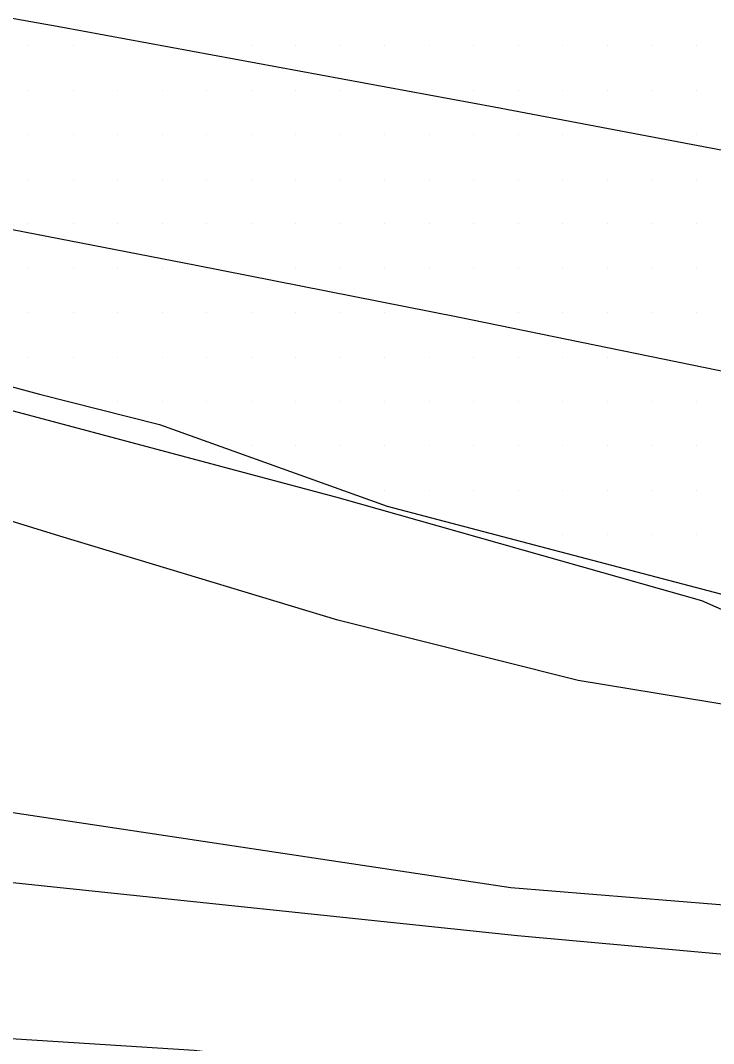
# Model space of a CAD drawing. Extents: x 1762120 to 1766775, y 709485 to 712965.
# Drawn here: x 1762995.8 to 1763034.7, y 712542.6 to 712600.2 of the extents above; entities that cross this region are included whole.
import ezdxf

# ---------------------------------------------------------------- set-up
doc = ezdxf.new("R2010")
doc.units = 0
for name, color, linetype in [('Exist DTM Breakline', 7, 'Continuous'), ('Exist DTM Scan Elevation Point', 7, 'Continuous'), ('Exist Roads EOP', 7, 'Continuous'), ('Exist Roads EOT', 7, 'Continuous')]:
    doc.layers.add(name, color=color, linetype=linetype)

msp = doc.modelspace()

# ---------------------------------------------------------------- linework, layer by layer
at = {"layer": 'Exist DTM Breakline'}
for points in [[(1763091.548, 712546.808), (1763088.909, 712550.218), (1763084.56, 712554.167), (1763076.89, 712557.309), (1763054.814, 712561.989), (1763035.69, 712566.825), (1763034.083, 712567.538), (1763013.719, 712573.313), (1762987.017, 712580.444)], [(1763078.509, 712501.298), (1763082.887, 712516.397), (1763085.559, 712523.896), (1763090.415, 712537.051), (1763089.793, 712546.344), (1763082.891, 712551.549), (1763067.235, 712555.921), (1763059.837, 712556.242), (1763056.72, 712558.517), (1763053.115, 712557.111), (1763041.811, 712560.643), (1763027.131, 712563.065), (1763013.629, 712566.461), (1762998.001, 712571.179), (1762987.839, 712574.31), (1762976.14, 712576.143), (1762969.552, 712578.669)], [(1762962.802, 712553.103), (1762972.335, 712555.417), (1762981.953, 712555.52), (1762994.971, 712555.687), (1763023.336, 712551.42), (1763039.477, 712550.099), (1763044.177, 712551.535), (1763048.383, 712551.819), (1763050.625, 712549.373), (1763055.79, 712554.626), (1763058.948, 712552.999), (1763061.353, 712555.311)], [(1762966.29, 712550.313), (1762977.839, 712552.404), (1762994.809, 712551.746), (1763023.724, 712548.713), (1763040.508, 712547.194), (1763044.047, 712549.243), (1763045.037, 712550.512), (1763046.822, 712547.812), (1763049.503, 712545.891), (1763054.05, 712548.406), (1763059.512, 712550.246), (1763066.155, 712551.151), (1763073.353, 712550.823), (1763081.491, 712548.738), (1763088.05, 712546.626)], [(1763082.097, 712498.57), (1763077.706, 712497.471), (1763072.234, 712505.752), (1763074.418, 712518.769), (1763072.799, 712524.738), (1763068.566, 712532.954), (1763058.998, 712537.644), (1763050.392, 712538.111), (1763034.299, 712538.758), (1763005.54, 712542.245), (1762976.693, 712544.08), (1762968.074, 712542.754), (1762968.074, 712542.754)]]:
    msp.add_lwpolyline(points, dxfattribs=at)
at = {"layer": 'Exist DTM Scan Elevation Point'}
for p, q in [((1762996.25, 712598.75), (1762996.25, 712598.75)), ((1762998.75, 712598.75), (1762998.75, 712598.75)), ((1763008.75, 712598.75), (1763008.75, 712598.75)), ((1763011.25, 712598.75), (1763011.25, 712598.75)), ((1763013.75, 712598.75), (1763013.75, 712598.75)), ((1763016.25, 712598.75), (1763016.25, 712598.75)), ((1763018.75, 712598.75), (1763018.75, 712598.75)), ((1763021.25, 712598.75), (1763021.25, 712598.75)), ((1763023.75, 712598.75), (1763023.75, 712598.75)), ((1763026.25, 712598.75), (1763026.25, 712598.75)), ((1763028.75, 712598.75), (1763028.75, 712598.75)), ((1763031.25, 712598.75), (1763031.25, 712598.75)), ((1763033.75, 712598.75), (1763033.75, 712598.75)), ((1762996.25, 712596.25), (1762996.25, 712596.25)), ((1762998.75, 712596.25), (1762998.75, 712596.25)), ((1763001.25, 712596.25), (1763001.25, 712596.25)), ((1763003.75, 712596.25), (1763003.75, 712596.25)), ((1763006.25, 712596.25), (1763006.25, 712596.25)), ((1763008.75, 712596.25), (1763008.75, 712596.25)), ((1763011.25, 712596.25), (1763011.25, 712596.25)), ((1763013.75, 712596.25), (1763013.75, 712596.25)), ((1763021.25, 712596.25), (1763021.25, 712596.25)), ((1763023.75, 712596.25), (1763023.75, 712596.25)), ((1763026.25, 712596.25), (1763026.25, 712596.25)), ((1763028.75, 712596.25), (1763028.75, 712596.25)), ((1763031.25, 712596.25), (1763031.25, 712596.25)), ((1763033.75, 712596.25), (1763033.75, 712596.25)), ((1762996.25, 712593.75), (1762996.25, 712593.75)), ((1762998.75, 712593.75), (1762998.75, 712593.75)), ((1763001.25, 712593.75), (1763001.25, 712593.75)), ((1763003.75, 712593.75), (1763003.75, 712593.75)), ((1763006.25, 712593.75), (1763006.25, 712593.75)), ((1763008.75, 712593.75), (1763008.75, 712593.75)), ((1763011.25, 712593.75), (1763011.25, 712593.75)), ((1763013.75, 712593.75), (1763013.75, 712593.75)), ((1763016.25, 712593.75), (1763016.25, 712593.75)), ((1763018.75, 712593.75), (1763018.75, 712593.75)), ((1763021.25, 712593.75), (1763021.25, 712593.75)), ((1763023.75, 712593.75), (1763023.75, 712593.75)), ((1763026.25, 712593.75), (1763026.25, 712593.75)), ((1763033.75, 712593.75), (1763033.75, 712593.75)), ((1762996.25, 712591.25), (1762996.25, 712591.25)), ((1762998.75, 712591.25), (1762998.75, 712591.25)), ((1763001.25, 712591.25), (1763001.25, 712591.25)), ((1763003.75, 712591.25), (1763003.75, 712591.25)), ((1763006.25, 712591.25), (1763006.25, 712591.25)), ((1763008.75, 712591.25), (1763008.75, 712591.25)), ((1763011.25, 712591.25), (1763011.25, 712591.25)), ((1763013.75, 712591.25), (1763013.75, 712591.25)), ((1763016.25, 712591.25), (1763016.25, 712591.25)), ((1763018.75, 712591.25), (1763018.75, 712591.25)), ((1763021.25, 712591.25), (1763021.25, 712591.25)), ((1763023.75, 712591.25), (1763023.75, 712591.25)), ((1763026.25, 712591.25), (1763026.25, 712591.25)), ((1763028.75, 712591.25), (1763028.75, 712591.25)), ((1763031.25, 712591.25), (1763031.25, 712591.25)), ((1763033.75, 712591.25), (1763033.75, 712591.25)), ((1762996.25, 712588.75), (1762996.25, 712588.75)), ((1762998.75, 712588.75), (1762998.75, 712588.75)), ((1763001.25, 712588.75), (1763001.25, 712588.75)), ((1763003.75, 712588.75), (1763003.75, 712588.75)), ((1763006.25, 712588.75), (1763006.25, 712588.75)), ((1763008.75, 712588.75), (1763008.75, 712588.75)), ((1763011.25, 712588.75), (1763011.25, 712588.75)), ((1763013.75, 712588.75), (1763013.75, 712588.75)), ((1763016.25, 712588.75), (1763016.25, 712588.75)), ((1763018.75, 712588.75), (1763018.75, 712588.75)), ((1763021.25, 712588.75), (1763021.25, 712588.75)), ((1763023.75, 712588.75), (1763023.75, 712588.75)), ((1763026.25, 712588.75), (1763026.25, 712588.75)), ((1763028.75, 712588.75), (1763028.75, 712588.75)), ((1763031.25, 712588.75), (1763031.25, 712588.75)), ((1763033.75, 712588.75), (1763033.75, 712588.75)), ((1762996.25, 712586.25), (1762996.25, 712586.25)), ((1762998.75, 712586.25), (1762998.75, 712586.25)), ((1763001.25, 712586.25), (1763001.25, 712586.25)), ((1763003.75, 712586.25), (1763003.75, 712586.25)), ((1763011.25, 712586.25), (1763011.25, 712586.25)), ((1763013.75, 712586.25), (1763013.75, 712586.25)), ((1763016.25, 712586.25), (1763016.25, 712586.25)), ((1763018.75, 712586.25), (1763018.75, 712586.25)), ((1763021.25, 712586.25), (1763021.25, 712586.25)), ((1763023.75, 712586.25), (1763023.75, 712586.25)), ((1763026.25, 712586.25), (1763026.25, 712586.25)), ((1763028.75, 712586.25), (1763028.75, 712586.25)), ((1763031.25, 712586.25), (1763031.25, 712586.25)), ((1763033.75, 712586.25), (1763033.75, 712586.25)), ((1762996.25, 712583.75), (1762996.25, 712583.75)), ((1762998.75, 712583.75), (1762998.75, 712583.75)), ((1763001.25, 712583.75), (1763001.25, 712583.75)), ((1763003.75, 712583.75), (1763003.75, 712583.75)), ((1763006.25, 712583.75), (1763006.25, 712583.75)), ((1763008.75, 712583.75), (1763008.75, 712583.75)), ((1763011.25, 712583.75), (1763011.25, 712583.75)), ((1763013.75, 712583.75), (1763013.75, 712583.75)), ((1763016.25, 712583.75), (1763016.25, 712583.75)), ((1763023.75, 712583.75), (1763023.75, 712583.75)), ((1763026.25, 712583.75), (1763026.25, 712583.75)), ((1763028.75, 712583.75), (1763028.75, 712583.75)), ((1763031.25, 712583.75), (1763031.25, 712583.75)), ((1763033.75, 712583.75), (1763033.75, 712583.75)), ((1762996.25, 712581.25), (1762996.25, 712581.25)), ((1762998.75, 712581.25), (1762998.75, 712581.25)), ((1763001.25, 712581.25), (1763001.25, 712581.25)), ((1763003.75, 712581.25), (1763003.75, 712581.25)), ((1763006.25, 712581.25), (1763006.25, 712581.25)), ((1763008.75, 712581.25), (1763008.75, 712581.25)), ((1763011.25, 712581.25), (1763011.25, 712581.25)), ((1763013.75, 712581.25), (1763013.75, 712581.25)), ((1763016.25, 712581.25), (1763016.25, 712581.25)), ((1763018.75, 712581.25), (1763018.75, 712581.25)), ((1763021.25, 712581.25), (1763021.25, 712581.25)), ((1763023.75, 712581.25), (1763023.75, 712581.25)), ((1763026.25, 712581.25), (1763026.25, 712581.25)), ((1763028.75, 712581.25), (1763028.75, 712581.25)), ((1763001.25, 712578.75), (1763001.25, 712578.75)), ((1763003.75, 712578.75), (1763003.75, 712578.75)), ((1763006.25, 712578.75), (1763006.25, 712578.75)), ((1763008.75, 712578.75), (1763008.75, 712578.75)), ((1763011.25, 712578.75), (1763011.25, 712578.75)), ((1763013.75, 712578.75), (1763013.75, 712578.75)), ((1763016.25, 712578.75), (1763016.25, 712578.75)), ((1763018.75, 712578.75), (1763018.75, 712578.75)), ((1763021.25, 712578.75), (1763021.25, 712578.75)), ((1763023.75, 712578.75), (1763023.75, 712578.75)), ((1763026.25, 712578.75), (1763026.25, 712578.75)), ((1763028.75, 712578.75), (1763028.75, 712578.75)), ((1763031.25, 712578.75), (1763031.25, 712578.75)), ((1763033.75, 712578.75), (1763033.75, 712578.75)), ((1763008.75, 712576.25), (1763008.75, 712576.25)), ((1763011.25, 712576.25), (1763011.25, 712576.25)), ((1763013.75, 712576.25), (1763013.75, 712576.25)), ((1763016.25, 712576.25), (1763016.25, 712576.25)), ((1763018.75, 712576.25), (1763018.75, 712576.25)), ((1763021.25, 712576.25), (1763021.25, 712576.25)), ((1763023.75, 712576.25), (1763023.75, 712576.25)), ((1763026.25, 712576.25), (1763026.25, 712576.25)), ((1763028.75, 712576.25), (1763028.75, 712576.25)), ((1763031.25, 712576.25), (1763031.25, 712576.25)), ((1763033.75, 712576.25), (1763033.75, 712576.25)), ((1763016.25, 712573.75), (1763016.25, 712573.75)), ((1763018.75, 712573.75), (1763018.75, 712573.75)), ((1763021.25, 712573.75), (1763021.25, 712573.75)), ((1763023.75, 712573.75), (1763023.75, 712573.75)), ((1763026.25, 712573.75), (1763026.25, 712573.75)), ((1763028.75, 712573.75), (1763028.75, 712573.75)), ((1763031.25, 712573.75), (1763031.25, 712573.75)), ((1763033.75, 712573.75), (1763033.75, 712573.75)), ((1763026.25, 712571.25), (1763026.25, 712571.25)), ((1763028.75, 712571.25), (1763028.75, 712571.25)), ((1763031.25, 712571.25), (1763031.25, 712571.25)), ((1763033.75, 712571.25), (1763033.75, 712571.25))]:
    msp.add_line(p, q, dxfattribs=at)
at = {"layer": 'Exist Roads EOP'}
msp.add_lwpolyline([(1762967.41, 712587.215), (1762981.15, 712583.4), (1762996.86, 712579.16), (1763003.59, 712577.46), (1763016.4, 712572.87), (1763035.838, 712567.749), (1763036.3, 712569.6)], dxfattribs=at)
at = {"layer": 'Exist Roads EOT'}
for points in [[(1762970.656, 712604.722), (1762998.06, 712599.827), (1763022.414, 712595.32), (1763039.9, 712592.003), (1763056.38, 712588.88)], [(1762968.661, 712593.549), (1762978.024, 712591.801), (1762991.452, 712589.167), (1763005.659, 712586.411), (1763020.355, 712583.514), (1763041.942, 712579.095), (1763053.763, 712576.666)]]:
    msp.add_lwpolyline(points, dxfattribs=at)

doc.saveas('drawing.dxf')
